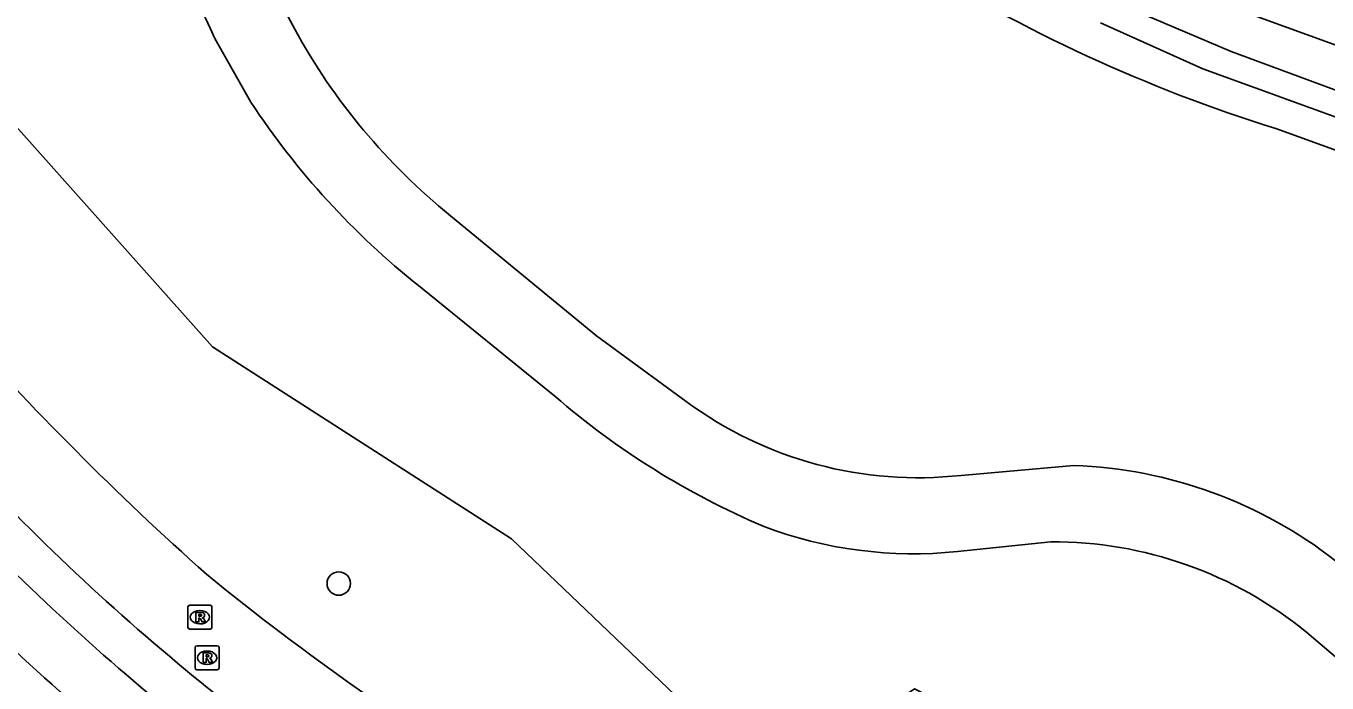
# Model space of a CAD drawing. Extents: x 155275 to 156263, y 382654 to 383635.
# Drawn here: x 155755.1 to 155809.3, y 383072 to 383099.4 of the extents above; entities that cross this region are included whole.
import ezdxf

# ---------------------------------------------------------------- set-up
doc = ezdxf.new("R2010")
doc.units = 0
for name, color, linetype in [('IMGEO_Berm_groen', 7, 'Continuous'), ('IMGEO_Boom', 7, 'Continuous'), ('IMGEO_Fietspad_gesloten', 7, 'Continuous'), ('IMGEO_Loofbos', 7, 'Continuous'), ('IMGEO_Rijbaan_lokaal_gesloten', 7, 'Continuous'), ('IMGEO_Rioolput', 7, 'Continuous'), ('IMGEO_Voetpad_open', 7, 'Continuous'), ('IMGEO_Waterloop', 7, 'Continuous')]:
    doc.layers.add(name, color=color, linetype=linetype)

msp = doc.modelspace()

# ---------------------------------------------------------------- linework, layer by layer
at = {"layer": 'IMGEO_Berm_groen'}
for points in [[(155812.91, 383066.171), (155809.833, 383066.391), (155801.367, 383066.998), (155792.138, 383071.742), (155786.195, 383067.61), (155775.328, 383078.007), (155762.855, 383086.013), (155746.776, 383104.071), (155742.231, 383112.533), (155736.041, 383119.787), (155734.812, 383124.613), (155732.465, 383124.934), (155728.264, 383135.475), (155728.221, 383137.957)], [(155850.594, 383083.781), (155805.454, 383100.157), (155797.454, 383104.282)]]:
    msp.add_lwpolyline(points, dxfattribs=at)
at = {"layer": 'IMGEO_Boom'}
msp.add_circle((155768.123, 383076.136), 0.489, dxfattribs=at)
at = {"layer": 'IMGEO_Fietspad_gesloten'}
for points in [[(155766.287, 383099.274), (155763.781, 383103.933)], [(155762.951, 383098.886), (155764.46, 383096.23)], [(155782.609, 383083.74), (155778.871, 383086.473), (155772.78, 383091.489)], [(155771.453, 383088.57), (155777.135, 383083.952)], [(155798.781, 383081.069), (155794.085, 383080.651)], [(155793.921, 383077.471), (155797.815, 383077.882)], [(155808.488, 383074.097), (155810.806, 383072.125)]]:
    msp.add_lwpolyline(points, dxfattribs=at)
for centre, radius, start, end in [((155729.64, 383083.93), 36.515, 24.1793, 47.476), ((155789.249, 383111.825), 26.169, 208.6612, 230.9977), ((155791.891, 383114.25), 32.82, 213.3021, 231.4853), ((155798.846, 383109.064), 33.195, 229.1545, 246.9118), ((155792.275, 383096.789), 16.239, 233.4699, 276.3996), ((155798.058, 383062.149), 18.934, 52.0835, 87.8112), ((155792.102, 383095.072), 17.695, 249.2324, 275.8993), ((155797.878, 383061.119), 16.763, 50.7321, 90.2155)]:
    msp.add_arc(centre, radius, start, end, dxfattribs=at)
at = {"layer": 'IMGEO_Loofbos'}
msp.add_lwpolyline([(155807.2, 383095.126), (155840.514, 383083.052), (155849.027, 383080.017)], dxfattribs=at)
msp.add_arc((155826.342, 383156.603), 64.388, 237.69343, 252.70491, dxfattribs=at)
at = {"layer": 'IMGEO_Rijbaan_lokaal_gesloten'}
for centre, radius, start, end in [((155849.133, 383173.338), 129.849, 221.58392, 228.21095), ((155823.272, 383146.864), 96.498, 222.59475, 230.89318), ((155831.621, 383161.055), 109.13, 230.76947, 239.17607), ((155810.649, 383131.036), 76.254, 230.75141, 236.17006)]:
    msp.add_arc(centre, radius, start, end, dxfattribs=at)
at = {"layer": 'IMGEO_Rioolput'}
for p, q in [((155761.832, 383074.305), (155761.832, 383075.157)), ((155761.907, 383075.231), (155762.759, 383075.231)), ((155762.833, 383075.157), (155762.833, 383074.305)), ((155762.32, 383075.011), (155762.345, 383075.011)), ((155762.759, 383074.231), (155761.907, 383074.231)), ((155762.343, 383074.451), (155762.318, 383074.451)), ((155762.131, 383072.613), (155762.131, 383073.465)), ((155762.206, 383073.539), (155763.058, 383073.539)), ((155763.132, 383073.465), (155763.132, 383072.613)), ((155762.619, 383073.319), (155762.644, 383073.319)), ((155763.058, 383072.539), (155762.206, 383072.539)), ((155762.642, 383072.759), (155762.617, 383072.759))]:
    msp.add_line(p, q, dxfattribs=at)
for points in [[(155761.832, 383074.305), (155761.832, 383075.157)], [(155761.907, 383075.231), (155762.759, 383075.231)], [(155762.833, 383075.157), (155762.833, 383074.305)], [(155762.421, 383074.929), (155762.169, 383074.931), (155762.169, 383074.531)], [(155762.169, 383074.531), (155762.293, 383074.531), (155762.293, 383074.693), (155762.304, 383074.693)], [(155762.347, 383074.85), (155762.293, 383074.85), (155762.293, 383074.769)], [(155762.293, 383074.769), (155762.345, 383074.769)], [(155762.351, 383074.664), (155762.422, 383074.531), (155762.562, 383074.531), (155762.497, 383074.657)], [(155762.759, 383074.231), (155761.907, 383074.231)], [(155762.131, 383072.613), (155762.131, 383073.465)], [(155762.206, 383073.539), (155763.058, 383073.539)], [(155763.132, 383073.465), (155763.132, 383072.613)], [(155762.72, 383073.237), (155762.468, 383073.239), (155762.468, 383072.839)], [(155762.468, 383072.839), (155762.592, 383072.839), (155762.592, 383073.001), (155762.603, 383073.001)], [(155762.646, 383073.158), (155762.592, 383073.158), (155762.592, 383073.077)], [(155762.592, 383073.077), (155762.644, 383073.077)], [(155762.65, 383072.972), (155762.721, 383072.839), (155762.861, 383072.839), (155762.796, 383072.965)], [(155763.058, 383072.539), (155762.206, 383072.539)]]:
    msp.add_lwpolyline(points, dxfattribs=at)
for centre, radius, start, end in [((155761.909, 383075.155), 0.0765, 91.552, 178.448), ((155761.909, 383075.155), 0.0765, 91.552, 178.448), ((155762.757, 383075.155), 0.0765, 1.552, 88.448), ((155762.757, 383075.155), 0.0765, 1.552, 88.448), ((155762.303, 383074.64), 0.0533, 26.0293, 88.6989), ((155762.329, 383074.958), 0.19, 274.7715, 282.9687), ((155762.353, 383074.754), 0.0964, 77.0061, 93.1865), ((155762.367, 383074.811), 0.0378, 276.6634, 79.6772), ((155762.42, 383074.819), 0.109, 350.3612, 89.416), ((155762.418, 383074.819), 0.112, 277.5842, 350.9817), ((155762.402, 383074.604), 0.108, 29.5134, 73.7905), ((155761.909, 383074.307), 0.0765, 181.552, 268.448), ((155761.909, 383074.307), 0.0765, 181.552, 268.448), ((155762.757, 383074.307), 0.0765, 271.552, 358.448), ((155762.757, 383074.307), 0.0765, 271.552, 358.448), ((155762.208, 383073.463), 0.0765, 91.552, 178.448), ((155762.208, 383073.463), 0.0765, 91.552, 178.448), ((155763.056, 383073.463), 0.0765, 1.552, 88.448), ((155763.056, 383073.463), 0.0765, 1.552, 88.448), ((155762.602, 383072.948), 0.0533, 26.0293, 88.6989), ((155762.628, 383073.266), 0.19, 274.7715, 282.9687), ((155762.652, 383073.062), 0.0964, 77.0061, 93.1865), ((155762.666, 383073.119), 0.0378, 276.6634, 79.6772), ((155762.719, 383073.127), 0.109, 350.3612, 89.416), ((155762.717, 383073.127), 0.112, 277.5842, 350.9817), ((155762.701, 383072.912), 0.108, 29.5134, 73.7905), ((155762.208, 383072.615), 0.0765, 181.552, 268.448), ((155762.208, 383072.615), 0.0765, 181.552, 268.448), ((155763.056, 383072.615), 0.0765, 271.552, 358.448), ((155763.056, 383072.615), 0.0765, 271.552, 358.448)]:
    msp.add_arc(centre, radius, start, end, dxfattribs=at)
for centre, major_axis, ratio, start_param, end_param in [((155762.319, 383074.731), (-0.387, 0.002), 0.722429, 4.712389, 7.853982), ((155762.344, 383074.731), (-0.39, 0.002), 0.717154, 1.570796, 4.712389), ((155762.618, 383073.039), (-0.387, 0.002), 0.722429, 4.712389, 7.853982), ((155762.643, 383073.039), (-0.39, 0.002), 0.717154, 1.570796, 4.712389)]:
    msp.add_ellipse(centre, major_axis=major_axis, ratio=ratio, start_param=start_param, end_param=end_param, dxfattribs=at)
at = {"layer": 'IMGEO_Voetpad_open'}
for centre, radius, start, end in [((155823.459, 383147.049), 98.51, 222.60047, 230.28458), ((155823.092, 383146.671), 100.334, 222.56561, 230.354)]:
    msp.add_arc(centre, radius, start, end, dxfattribs=at)
at = {"layer": 'IMGEO_Waterloop'}
msp.add_lwpolyline([(155799.894, 383099.539), (155804.156, 383097.618), (155828.77, 383088.672), (155849.941, 383081.084), (155850.222, 383082.021), (155818.981, 383093.286), (155805.342, 383098.341), (155800.198, 383100.546), (155794.136, 383103.985)], dxfattribs=at)

doc.saveas('drawing.dxf')
